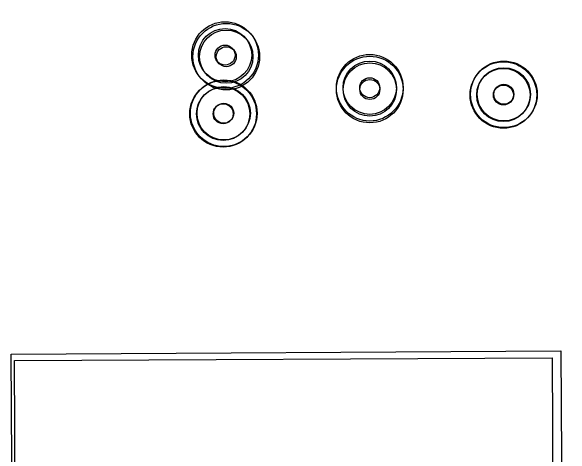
# Model space of a CAD drawing. Extents: x 588843 to 2552415, y 180129 to 269402.
# Drawn here: x 594578.09 to 594620.06, y 185020.09 to 185053.38 of the extents above; entities that cross this region are included whole.
import ezdxf

# ---------------------------------------------------------------- set-up
doc = ezdxf.new("R2010")
doc.units = 0
doc.layers.add('E_BLD_HvyDash', color=7, linetype='Continuous')
doc.layers.add('E_MISCPROP', color=7, linetype='Continuous')

# ---------------------------------------------------------------- blocks, each defined once
blk = doc.blocks.new('FILO')
at = {"layer": 'E_MISCPROP'}
for radius in [5, 4, 1.5]:
    blk.add_circle((0, 0), radius, dxfattribs=at)
blk = doc.blocks.new('FILO_1')
at = {"layer": 'E_MISCPROP'}
for radius in [16.4, 13.12, 4.92]:
    blk.add_circle((0, 0), radius, dxfattribs=at)

msp = doc.modelspace()

# ---------------------------------------------------------------- linework, layer by layer
at = {"layer": 'E_BLD_HvyDash'}
for points in [[(594578.833, 184906.958), (594578.091, 185027.64), (594619.313, 185027.894), (594620.056, 184907.212), (594578.833, 184906.958)], [(594618.653, 185027.357), (594619.224, 184906.938), (594578.916, 184906.746), (594578.345, 185027.165)]]:
    msp.add_lwpolyline(points, close=True, dxfattribs=at)

# ---------------------------------------------------------------- block references
at = {"layer": 'E_MISCPROP'}
for name, p, xscale, yscale, rotation in [('FILO', (594594.128, 185050.084), 0.5, 0.49999999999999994, -23.815454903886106), ('FILO_1', (594594.22, 185049.967), 0.15240030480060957, 0.15240030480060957, -16.42604143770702), ('FILO', (594604.977, 185047.639), 0.5, 0.49999999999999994, -23.815454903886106), ('FILO_1', (594604.982, 185047.502), 0.15240030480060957, 0.15240030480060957, -16.42604143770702), ('FILO', (594615.034, 185047.142), 0.5, 0.49999999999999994, -23.815454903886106), ('FILO_1', (594615.002, 185047.092), 0.15240030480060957, 0.15240030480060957, -16.42604143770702), ('FILO', (594593.986, 185045.682), 0.5, 0.49999999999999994, -23.815454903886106), ('FILO_1', (594594.029, 185045.721), 0.15240030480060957, 0.15240030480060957, -16.42604143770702)]:
    msp.add_blockref(name, p, dxfattribs=dict(at, xscale=xscale, yscale=yscale, rotation=rotation))

doc.saveas('drawing.dxf')
